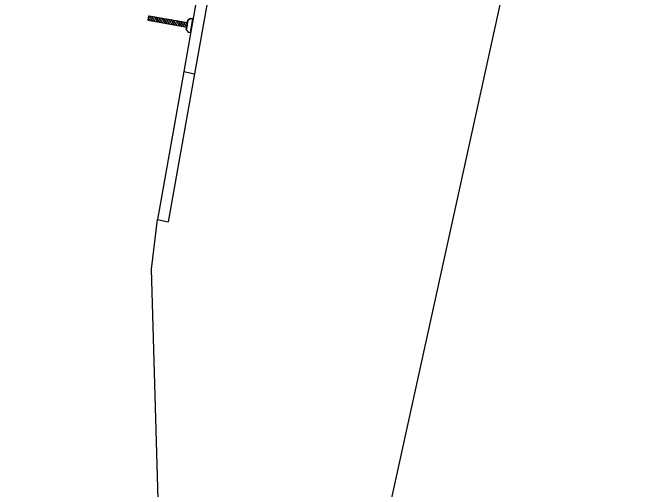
# Model space of a CAD drawing. Extents: x 14104283 to 14128447, y 8633203 to 8671666.
# Drawn here: x 14107409.6 to 14107608.7, y 8639084.4 to 8639237.1 of the extents above; entities that cross this region are included whole.
import ezdxf

# ---------------------------------------------------------------- set-up
doc = ezdxf.new("R2010")
doc.units = 0
for name, color, linetype in [('Cell', 7, 'Continuous'), ('dsnTextFinalPlan', 7, 'Continuous'), ('dsnTextOverlapEven', 7, 'Continuous'), ('TC_SubstrataExistingPavement', 7, 'Continuous'), ('Terrain', 7, 'Continuous')]:
    doc.layers.add(name, color=color, linetype=linetype)

msp = doc.modelspace()

# ---------------------------------------------------------------- linework, layer by layer
at = {"layer": 'Cell'}
for p, q in [((14107453.02, 8639234.57), (14107453.28, 8639236.03)), ((14107453.28, 8639236.03), (14107465.62, 8639233.84)), ((14107454.54, 8639234.3), (14107453.34, 8639236.02)), ((14107455.32, 8639234.16), (14107454.12, 8639235.88)), ((14107456.1, 8639234.02), (14107454.9, 8639235.74)), ((14107456.89, 8639233.88), (14107455.68, 8639235.6)), ((14107453.02, 8639234.57), (14107465.36, 8639232.37)), ((14107453.76, 8639234.44), (14107453.15, 8639235.3)), ((14107457.67, 8639233.74), (14107456.47, 8639235.47)), ((14107458.45, 8639233.6), (14107457.25, 8639235.33)), ((14107459.23, 8639233.46), (14107458.03, 8639235.19)), ((14107460.01, 8639233.33), (14107458.81, 8639235.05)), ((14107460.79, 8639233.19), (14107459.59, 8639234.91)), ((14107461.58, 8639233.05), (14107460.37, 8639234.77)), ((14107462.36, 8639232.91), (14107461.16, 8639234.63)), ((14107463.14, 8639232.77), (14107461.94, 8639234.49)), ((14107463.92, 8639232.63), (14107462.72, 8639234.35)), ((14107464.7, 8639232.49), (14107463.5, 8639234.21)), ((14107465.38, 8639232.5), (14107464.28, 8639234.07)), ((14107465.52, 8639233.28), (14107465.07, 8639233.93)), ((14107465.23, 8639231.64), (14107465.75, 8639234.57)), ((14107465.62, 8639233.84), (14107465.36, 8639232.37)), ((14107465.75, 8639234.57), (14107465.62, 8639233.84)), ((14107466.6, 8639235.17), (14107465.75, 8639234.57)), ((14107465.75, 8639234.57), (14107466.6, 8639235.17)), ((14107466.55, 8639230.65), (14107467.33, 8639235.04)), ((14107466.55, 8639230.65), (14107467.33, 8639235.04)), ((14107467.33, 8639235.04), (14107466.6, 8639235.17)), ((14107466.6, 8639235.17), (14107467.33, 8639235.04)), ((14107465.36, 8639232.37), (14107465.23, 8639231.64)), ((14107465.23, 8639231.64), (14107465.82, 8639230.78)), ((14107465.23, 8639231.64), (14107465.82, 8639230.78)), ((14107465.82, 8639230.78), (14107466.55, 8639230.65)), ((14107465.82, 8639230.78), (14107466.55, 8639230.65))]:
    msp.add_line(p, q, dxfattribs=at)
at = {"layer": 'dsnTextFinalPlan'}
msp.add_lwpolyline([(14107277.52, 8638867.57), (14107491.18, 8639840), (14107687.99, 8639796.76), (14107474.33, 8638824.33)], close=True, dxfattribs=at)
at = {"layer": 'dsnTextOverlapEven'}
msp.add_lwpolyline([(14107277.52, 8638867.57), (14107491.18, 8639840), (14107687.99, 8639796.76), (14107474.33, 8638824.33)], close=True, dxfattribs=at)
at = {"layer": 'TC_SubstrataExistingPavement'}
for p, q in [((14107474.85, 8639256.81), (14107467.82, 8639217.4)), ((14107464.41, 8639218.15), (14107467.82, 8639217.4)), ((14107467.82, 8639217.4), (14107459.4, 8639170.1)), ((14107455.98, 8639170.85), (14107459.4, 8639170.1))]:
    msp.add_line(p, q, dxfattribs=at)
at = {"layer": 'Terrain'}
for p, q in [((14107471.43, 8639257.56), (14107464.41, 8639218.15)), ((14107464.41, 8639218.15), (14107455.98, 8639170.85))]:
    msp.add_line(p, q, dxfattribs=at)
msp.add_lwpolyline([(14107425.82, 8638913.12), (14107450.17, 8638953.93), (14107458.76, 8638993), (14107454.11, 8639154.88), (14107455.98, 8639170.85)], dxfattribs=at)

doc.saveas('drawing.dxf')
